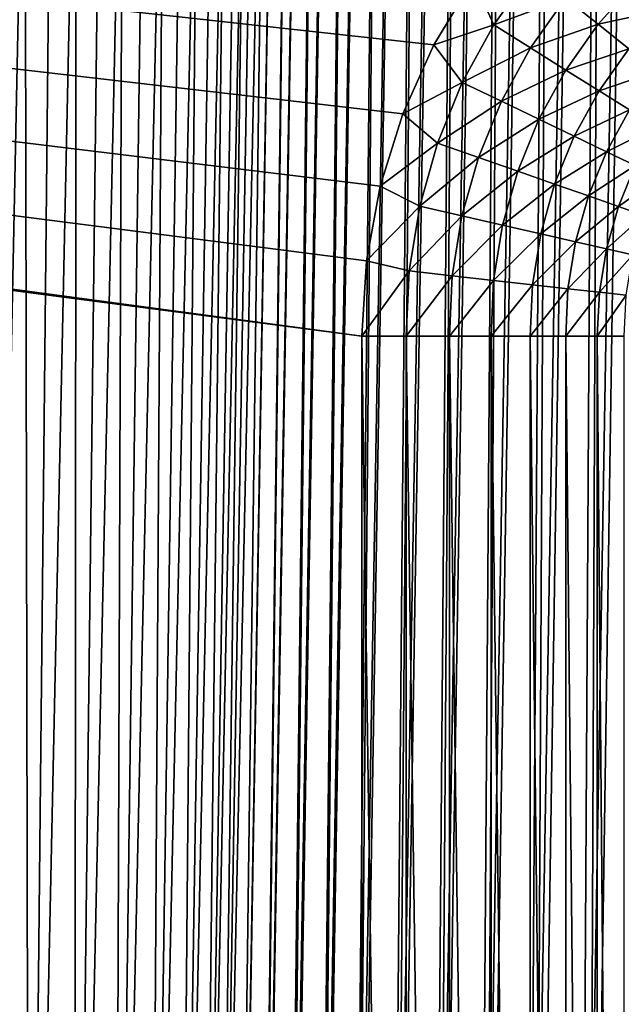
# Model space of a CAD drawing. Header units: millimetres. Extents: x -110 to 110, y 0 to 80.
# Tile 354 of 439: x 59.24 to 63.07, y 45.67 to 51.95. Entities that reach past the tile are written whole.
import ezdxf

# ---------------------------------------------------------------- set-up
doc = ezdxf.new("R2010")
doc.units = ezdxf.units.MM
doc.header["$LTSCALE"] = 59.460957
for name, color, linetype in [('143', 7, 'CONTINUOUS'), ('144', 7, 'CONTINUOUS'), ('29', 7, 'CONTINUOUS'), ('32', 7, 'CONTINUOUS'), ('52', 7, 'CONTINUOUS'), ('53', 7, 'CONTINUOUS'), ('6', 7, 'CONTINUOUS'), ('74', 7, 'CONTINUOUS')]:
    doc.layers.add(name, color=color, linetype=linetype)

msp = doc.modelspace()

# ---------------------------------------------------------------- linework, layer by layer
at = {"layer": '143', "color": 7, "linetype": 'CONTINUOUS'}
for points in [[(62.5035, 52.258, 49.982), (62.1297, 52.2029, 50), (62.2621, 51.9162, 49.9819), (62.5035, 52.258, 49.982)], [(62.5035, 52.258, 49.982), (62.2621, 51.9162, 49.9819), (62.7197, 52.0855, 49.9246), (62.5035, 52.258, 49.982)], [(62.1297, 52.2029, 50), (61.8797, 51.7894, 50), (62.2621, 51.9162, 49.9819), (62.1297, 52.2029, 50)], [(63.1656, 52.1868, 49.8289), (62.7197, 52.0855, 49.9246), (62.9274, 51.9199, 49.8287), (63.1656, 52.1868, 49.8289)], [(63.1656, 52.1868, 49.8289), (62.9274, 51.9199, 49.8287), (63.3421, 52.0103, 49.6966), (63.1656, 52.1868, 49.8289)], [(62.7197, 52.0855, 49.9246), (62.2621, 51.9162, 49.9819), (62.4962, 51.769, 49.9243), (62.7197, 52.0855, 49.9246)], [(62.7197, 52.0855, 49.9246), (62.4962, 51.769, 49.9243), (62.9274, 51.9199, 49.8287), (62.7197, 52.0855, 49.9246)], [(63.3421, 52.0103, 49.6966), (62.9274, 51.9199, 49.8287), (63.1226, 51.7643, 49.6964), (63.3421, 52.0103, 49.6966)], [(62.2621, 51.9162, 49.9819), (61.8797, 51.7894, 50), (62.0611, 51.5493, 49.9817), (62.2621, 51.9162, 49.9819)], [(62.2621, 51.9162, 49.9819), (62.0611, 51.5493, 49.9817), (62.4962, 51.769, 49.9243), (62.2621, 51.9162, 49.9819)], [(62.9274, 51.9199, 49.8287), (62.4962, 51.769, 49.9243), (62.7212, 51.6277, 49.8284), (62.9274, 51.9199, 49.8287)], [(62.9274, 51.9199, 49.8287), (62.7212, 51.6277, 49.8284), (63.1226, 51.7643, 49.6964), (62.9274, 51.9199, 49.8287)], [(61.8797, 51.7894, 50), (61.6816, 51.3489, 50), (62.0611, 51.5493, 49.9817), (61.8797, 51.7894, 50)], [(62.4962, 51.769, 49.9243), (62.0611, 51.5493, 49.9817), (62.3102, 51.4293, 49.9239), (62.4962, 51.769, 49.9243)], [(62.4962, 51.769, 49.9243), (62.3102, 51.4293, 49.9239), (62.7212, 51.6277, 49.8284), (62.4962, 51.769, 49.9243)], [(63.1226, 51.7643, 49.6964), (62.7212, 51.6277, 49.8284), (62.9325, 51.495, 49.6959), (63.1226, 51.7643, 49.6964)], [(63.1226, 51.7643, 49.6964), (62.9325, 51.495, 49.6959), (63.3012, 51.6218, 49.5303), (63.1226, 51.7643, 49.6964)], [(62.7212, 51.6277, 49.8284), (62.3102, 51.4293, 49.9239), (62.5495, 51.3141, 49.8277), (62.7212, 51.6277, 49.8284)], [(62.7212, 51.6277, 49.8284), (62.5495, 51.3141, 49.8277), (62.9325, 51.495, 49.6959), (62.7212, 51.6277, 49.8284)], [(63.3012, 51.6218, 49.5303), (62.9325, 51.495, 49.6959), (63.1258, 51.3735, 49.5297), (63.3012, 51.6218, 49.5303)], [(62.0611, 51.5493, 49.9817), (61.6816, 51.3489, 50), (61.903, 51.1622, 49.9814), (62.0611, 51.5493, 49.9817)], [(62.0611, 51.5493, 49.9817), (61.903, 51.1622, 49.9814), (62.3102, 51.4293, 49.9239), (62.0611, 51.5493, 49.9817)], [(62.9325, 51.495, 49.6959), (62.5495, 51.3141, 49.8277), (62.7742, 51.2059, 49.6951), (62.9325, 51.495, 49.6959)], [(62.9325, 51.495, 49.6959), (62.7742, 51.2059, 49.6951), (63.1258, 51.3735, 49.5297), (62.9325, 51.495, 49.6959)], [(62.3102, 51.4293, 49.9239), (61.903, 51.1622, 49.9814), (62.1639, 51.0709, 49.9233), (62.3102, 51.4293, 49.9239)], [(62.3102, 51.4293, 49.9239), (62.1639, 51.0709, 49.9233), (62.5495, 51.3141, 49.8277), (62.3102, 51.4293, 49.9239)], [(61.6816, 51.3489, 50), (61.5379, 50.8875, 50), (61.903, 51.1622, 49.9814), (61.6816, 51.3489, 50)], [(63.1258, 51.3735, 49.5297), (62.7742, 51.2059, 49.6951), (62.9798, 51.1069, 49.5287), (63.1258, 51.3735, 49.5297)], [(63.1258, 51.3735, 49.5297), (62.9798, 51.1069, 49.5287), (63.2974, 51.2657, 49.3329), (63.1258, 51.3735, 49.5297)], [(62.5495, 51.3141, 49.8277), (62.1639, 51.0709, 49.9233), (62.4145, 50.9832, 49.8269), (62.5495, 51.3141, 49.8277)], [(62.5495, 51.3141, 49.8277), (62.4145, 50.9832, 49.8269), (62.7742, 51.2059, 49.6951), (62.5495, 51.3141, 49.8277)], [(63.2974, 51.2657, 49.3329), (62.9798, 51.1069, 49.5287), (63.1623, 51.019, 49.3317), (63.2974, 51.2657, 49.3329)], [(61.903, 51.1622, 49.9814), (61.5379, 50.8875, 50), (61.7899, 50.7599, 49.981), (61.903, 51.1622, 49.9814)], [(61.903, 51.1622, 49.9814), (61.7899, 50.7599, 49.981), (62.1639, 51.0709, 49.9233), (61.903, 51.1622, 49.9814)], [(62.7742, 51.2059, 49.6951), (62.4145, 50.9832, 49.8269), (62.6498, 50.9009, 49.694), (62.7742, 51.2059, 49.6951)], [(62.7742, 51.2059, 49.6951), (62.6498, 50.9009, 49.694), (62.9798, 51.1069, 49.5287), (62.7742, 51.2059, 49.6951)], [(62.9798, 51.1069, 49.5287), (62.6498, 50.9009, 49.694), (62.8651, 50.8256, 49.5273), (62.9798, 51.1069, 49.5287)], [(62.9798, 51.1069, 49.5287), (62.8651, 50.8256, 49.5273), (63.1623, 51.019, 49.3317), (62.9798, 51.1069, 49.5287)], [(62.1639, 51.0709, 49.9233), (61.7899, 50.7599, 49.981), (62.0593, 50.6985, 49.9226), (62.1639, 51.0709, 49.9233)], [(62.1639, 51.0709, 49.9233), (62.0593, 50.6985, 49.9226), (62.4145, 50.9832, 49.8269), (62.1639, 51.0709, 49.9233)], [(62.4145, 50.9832, 49.8269), (62.0593, 50.6985, 49.9226), (62.3181, 50.6394, 49.8258), (62.4145, 50.9832, 49.8269)], [(62.4145, 50.9832, 49.8269), (62.3181, 50.6394, 49.8258), (62.6498, 50.9009, 49.694), (62.4145, 50.9832, 49.8269)], [(63.1623, 51.019, 49.3317), (62.8651, 50.8256, 49.5273), (63.056, 50.7588, 49.3302), (63.1623, 51.019, 49.3317)], [(63.1623, 51.019, 49.3317), (63.056, 50.7588, 49.3302), (63.3179, 50.9441, 49.1082), (63.1623, 51.019, 49.3317)], [(63.3179, 50.9441, 49.1082), (63.056, 50.7588, 49.3302), (63.2188, 50.7018, 49.1065), (63.3179, 50.9441, 49.1082)], [(61.5379, 50.8875, 50), (61.4509, 50.4117, 50), (61.7899, 50.7599, 49.981), (61.5379, 50.8875, 50)], [(62.6498, 50.9009, 49.694), (62.3181, 50.6394, 49.8258), (62.5609, 50.584, 49.6926), (62.6498, 50.9009, 49.694)], [(62.6498, 50.9009, 49.694), (62.5609, 50.584, 49.6926), (62.8651, 50.8256, 49.5273), (62.6498, 50.9009, 49.694)], [(62.8651, 50.8256, 49.5273), (62.5609, 50.584, 49.6926), (62.783, 50.5333, 49.5256), (62.8651, 50.8256, 49.5273)], [(62.8651, 50.8256, 49.5273), (62.783, 50.5333, 49.5256), (63.056, 50.7588, 49.3302), (62.8651, 50.8256, 49.5273)], [(61.7899, 50.7599, 49.981), (61.4509, 50.4117, 50), (61.7231, 50.3478, 49.9806), (61.7899, 50.7599, 49.981)], [(61.7899, 50.7599, 49.981), (61.7231, 50.3478, 49.9806), (62.0593, 50.6985, 49.9226), (61.7899, 50.7599, 49.981)], [(63.056, 50.7588, 49.3302), (62.783, 50.5333, 49.5256), (62.98, 50.4884, 49.3282), (63.056, 50.7588, 49.3302)], [(63.056, 50.7588, 49.3302), (62.98, 50.4884, 49.3282), (63.2188, 50.7018, 49.1065), (63.056, 50.7588, 49.3302)], [(62.0593, 50.6985, 49.9226), (61.7231, 50.3478, 49.9806), (61.9976, 50.3169, 49.9217), (62.0593, 50.6985, 49.9226)], [(62.0593, 50.6985, 49.9226), (61.9976, 50.3169, 49.9217), (62.3181, 50.6394, 49.8258), (62.0593, 50.6985, 49.9226)], [(63.2188, 50.7018, 49.1065), (62.98, 50.4884, 49.3282), (63.1479, 50.4501, 49.1042), (63.2188, 50.7018, 49.1065)], [(62.3181, 50.6394, 49.8258), (61.9976, 50.3169, 49.9217), (62.2612, 50.2872, 49.8245), (62.3181, 50.6394, 49.8258)], [(62.3181, 50.6394, 49.8258), (62.2612, 50.2872, 49.8245), (62.5609, 50.584, 49.6926), (62.3181, 50.6394, 49.8258)], [(62.5609, 50.584, 49.6926), (62.2612, 50.2872, 49.8245), (62.5085, 50.2593, 49.6909), (62.5609, 50.584, 49.6926)], [(62.5609, 50.584, 49.6926), (62.5085, 50.2593, 49.6909), (62.783, 50.5333, 49.5256), (62.5609, 50.584, 49.6926)], [(62.783, 50.5333, 49.5256), (62.5085, 50.2593, 49.6909), (62.7346, 50.2338, 49.5235), (62.783, 50.5333, 49.5256)], [(62.783, 50.5333, 49.5256), (62.7346, 50.2338, 49.5235), (62.98, 50.4884, 49.3282), (62.783, 50.5333, 49.5256)], [(62.98, 50.4884, 49.3282), (62.7346, 50.2338, 49.5235), (62.9351, 50.2113, 49.3258), (62.98, 50.4884, 49.3282)], [(62.98, 50.4884, 49.3282), (62.9351, 50.2113, 49.3258), (63.1479, 50.4501, 49.1042), (62.98, 50.4884, 49.3282)], [(61.4509, 50.4117, 50), (61.4219, 49.9311, 50), (61.7231, 50.3478, 49.9806), (61.4509, 50.4117, 50)], [(63.1479, 50.4501, 49.1042), (62.9351, 50.2113, 49.3258), (63.1058, 50.192, 49.1016), (63.1479, 50.4501, 49.1042)], [(61.7231, 50.3478, 49.9806), (61.4219, 49.9311, 50), (61.7034, 49.9311, 49.9801), (61.7231, 50.3478, 49.9806)], [(61.7231, 50.3478, 49.9806), (61.7034, 49.9311, 49.9801), (61.9976, 50.3169, 49.9217), (61.7231, 50.3478, 49.9806)], [(61.9976, 50.3169, 49.9217), (61.7034, 49.9311, 49.9801), (61.9795, 49.9311, 49.9207), (61.9976, 50.3169, 49.9217)], [(61.9976, 50.3169, 49.9217), (61.9795, 49.9311, 49.9207), (62.2612, 50.2872, 49.8245), (61.9976, 50.3169, 49.9217)], [(62.2612, 50.2872, 49.8245), (61.9795, 49.9311, 49.9207), (62.2446, 49.9311, 49.823), (62.2612, 50.2872, 49.8245)], [(62.2612, 50.2872, 49.8245), (62.2446, 49.9311, 49.823), (62.5085, 50.2593, 49.6909), (62.2612, 50.2872, 49.8245)], [(62.5085, 50.2593, 49.6909), (62.2446, 49.9311, 49.823), (62.4932, 49.9311, 49.6889), (62.5085, 50.2593, 49.6909)], [(62.5085, 50.2593, 49.6909), (62.4932, 49.9311, 49.6889), (62.7346, 50.2338, 49.5235), (62.5085, 50.2593, 49.6909)], [(62.7346, 50.2338, 49.5235), (62.4932, 49.9311, 49.6889), (62.7204, 49.9311, 49.5211), (62.7346, 50.2338, 49.5235)], [(62.7346, 50.2338, 49.5235), (62.7204, 49.9311, 49.5211), (62.9351, 50.2113, 49.3258), (62.7346, 50.2338, 49.5235)], [(62.9351, 50.2113, 49.3258), (62.7204, 49.9311, 49.5211), (62.9218, 49.9311, 49.323), (62.9351, 50.2113, 49.3258)], [(62.9351, 50.2113, 49.3258), (62.9218, 49.9311, 49.323), (63.1058, 50.192, 49.1016), (62.9351, 50.2113, 49.3258)], [(63.1058, 50.192, 49.1016), (62.9218, 49.9311, 49.323), (63.0932, 49.9311, 49.0985), (63.1058, 50.192, 49.1016)]]:
    msp.add_3dface(points, dxfattribs=at)
at = {"layer": '144', "color": 7, "linetype": 'CONTINUOUS'}
for points in [[(61.4219, 49.9311, 50), (61.4219, 30.0689, 50), (61.7034, 30.0689, 49.9801), (61.4219, 49.9311, 50)], [(61.7034, 49.9311, 49.9801), (61.4219, 49.9311, 50), (61.7034, 30.0689, 49.9801), (61.7034, 49.9311, 49.9801)], [(61.9795, 49.9311, 49.9207), (61.7034, 49.9311, 49.9801), (61.9795, 30.0689, 49.9207), (61.9795, 49.9311, 49.9207)], [(61.9795, 30.0689, 49.9207), (61.7034, 49.9311, 49.9801), (61.7034, 30.0689, 49.9801), (61.9795, 30.0689, 49.9207)], [(62.2446, 30.0689, 49.823), (61.9795, 49.9311, 49.9207), (61.9795, 30.0689, 49.9207), (62.2446, 30.0689, 49.823)], [(62.2446, 49.9311, 49.823), (61.9795, 49.9311, 49.9207), (62.2446, 30.0689, 49.823), (62.2446, 49.9311, 49.823)], [(62.4932, 49.9311, 49.6889), (62.2446, 49.9311, 49.823), (62.4932, 30.0689, 49.6889), (62.4932, 49.9311, 49.6889)], [(62.4932, 30.0689, 49.6889), (62.2446, 49.9311, 49.823), (62.2446, 30.0689, 49.823), (62.4932, 30.0689, 49.6889)], [(62.7204, 30.0689, 49.5211), (62.4932, 49.9311, 49.6889), (62.4932, 30.0689, 49.6889), (62.7204, 30.0689, 49.5211)], [(62.7204, 49.9311, 49.5211), (62.4932, 49.9311, 49.6889), (62.7204, 30.0689, 49.5211), (62.7204, 49.9311, 49.5211)], [(62.9218, 30.0689, 49.323), (62.7204, 49.9311, 49.5211), (62.7204, 30.0689, 49.5211), (62.9218, 30.0689, 49.323)], [(62.9218, 49.9311, 49.323), (62.7204, 49.9311, 49.5211), (62.9218, 30.0689, 49.323), (62.9218, 49.9311, 49.323)], [(63.0932, 49.9311, 49.0985), (62.9218, 49.9311, 49.323), (63.0932, 30.0689, 49.0985), (63.0932, 49.9311, 49.0985)], [(63.0932, 30.0689, 49.0985), (62.9218, 49.9311, 49.323), (62.9218, 30.0689, 49.323), (63.0932, 30.0689, 49.0985)]]:
    msp.add_3dface(points, dxfattribs=at)
at = {"layer": '29', "color": 7, "linetype": 'CONTINUOUS'}
for points in [[(61.0149, 70.7052, 44.1956), (61.1366, 70.7052, 43.6552), (60.4894, 40, 44.0902), (61.0149, 70.7052, 44.1956)], [(60.4894, 40, 44.0902), (61.1366, 70.7052, 43.6552), (60.6151, 40, 43.5314), (60.4894, 40, 44.0902)], [(60.6151, 40, 43.5314), (61.1366, 70.7052, 43.6552), (60.7669, 40, 42.9791), (60.6151, 40, 43.5314)], [(61.1366, 70.7052, 43.6552), (61.2838, 70.7052, 43.1212), (60.7669, 40, 42.9791), (61.1366, 70.7052, 43.6552)], [(60.7669, 40, 42.9791), (61.2838, 70.7052, 43.1212), (60.9443, 40, 42.4346), (60.7669, 40, 42.9791)], [(61.2838, 70.7052, 43.1212), (61.4561, 70.7052, 42.5947), (60.9443, 40, 42.4346), (61.2838, 70.7052, 43.1212)], [(60.9443, 40, 42.4346), (61.4561, 70.7052, 42.5947), (61.1469, 40, 41.8989), (60.9443, 40, 42.4346)], [(61.4561, 70.7052, 42.5947), (61.6531, 70.7052, 42.0769), (61.1469, 40, 41.8989), (61.4561, 70.7052, 42.5947)], [(61.1469, 40, 41.8989), (61.6531, 70.7052, 42.0769), (61.3744, 40, 41.3732), (61.1469, 40, 41.8989)], [(61.6531, 70.7052, 42.0769), (61.8743, 70.7052, 41.5691), (61.3744, 40, 41.3732), (61.6531, 70.7052, 42.0769)], [(61.3744, 40, 41.3732), (61.8743, 70.7052, 41.5691), (61.6262, 40, 40.8588), (61.3744, 40, 41.3732)], [(61.8743, 70.7052, 41.5691), (62.1193, 70.7052, 41.0722), (61.6262, 40, 40.8588), (61.8743, 70.7052, 41.5691)], [(61.6262, 40, 40.8588), (62.1193, 70.7052, 41.0722), (61.9018, 40, 40.3567), (61.6262, 40, 40.8588)], [(61.9018, 40, 40.3567), (62.3876, 70.7052, 40.5875), (62.2005, 40, 39.8681), (61.9018, 40, 40.3567)], [(62.1193, 70.7052, 41.0722), (62.3876, 70.7052, 40.5875), (61.9018, 40, 40.3567), (62.1193, 70.7052, 41.0722)], [(62.3876, 70.7052, 40.5875), (62.6784, 70.7052, 40.1161), (62.2005, 40, 39.8681), (62.3876, 70.7052, 40.5875)], [(62.2005, 40, 39.8681), (62.6784, 70.7052, 40.1161), (62.5217, 40, 39.3939), (62.2005, 40, 39.8681)], [(62.6784, 70.7052, 40.1161), (62.9912, 70.7052, 39.6589), (62.5217, 40, 39.3939), (62.6784, 70.7052, 40.1161)], [(62.5217, 40, 39.3939), (62.9912, 70.7052, 39.6589), (62.8648, 40, 38.9353), (62.5217, 40, 39.3939)], [(62.9912, 70.7052, 39.6589), (63.3252, 70.7052, 39.217), (62.8648, 40, 38.9353), (62.9912, 70.7052, 39.6589)], [(62.8648, 40, 38.9353), (63.3252, 70.7052, 39.217), (63.2289, 40, 38.4932), (62.8648, 40, 38.9353)]]:
    msp.add_3dface(points, dxfattribs=at)
at = {"layer": '32', "color": 7, "linetype": 'CONTINUOUS'}
for points in [[(59.614, 70.7052, 46.3696), (58.9841, 40, 46.1339), (59.2407, 70.7052, 46.6045), (59.614, 70.7052, 46.3696)], [(59.3008, 40, 45.9347), (58.9841, 40, 46.1339), (59.614, 70.7052, 46.3696), (59.3008, 40, 45.9347)], [(59.9551, 70.7052, 46.0901), (59.3008, 40, 45.9347), (59.614, 70.7052, 46.3696), (59.9551, 70.7052, 46.0901)], [(59.5903, 40, 45.6975), (59.3008, 40, 45.9347), (59.9551, 70.7052, 46.0901), (59.5903, 40, 45.6975)], [(59.8479, 40, 45.4262), (59.5903, 40, 45.6975), (60.2588, 70.7052, 45.7704), (59.8479, 40, 45.4262)], [(60.2588, 70.7052, 45.7704), (59.5903, 40, 45.6975), (59.9551, 70.7052, 46.0901), (60.2588, 70.7052, 45.7704)], [(60.0698, 40, 45.125), (59.8479, 40, 45.4262), (60.5203, 70.7052, 45.4153), (60.0698, 40, 45.125)], [(60.5203, 70.7052, 45.4153), (59.8479, 40, 45.4262), (60.2588, 70.7052, 45.7704), (60.5203, 70.7052, 45.4153)], [(60.2524, 40, 44.7984), (60.0698, 40, 45.125), (60.7356, 70.7052, 45.0304), (60.2524, 40, 44.7984)], [(60.7356, 70.7052, 45.0304), (60.0698, 40, 45.125), (60.5203, 70.7052, 45.4153), (60.7356, 70.7052, 45.0304)], [(60.393, 40, 44.4517), (60.2524, 40, 44.7984), (60.9013, 70.7052, 44.6217), (60.393, 40, 44.4517)], [(60.9013, 70.7052, 44.6217), (60.2524, 40, 44.7984), (60.7356, 70.7052, 45.0304), (60.9013, 70.7052, 44.6217)], [(61.0149, 70.7052, 44.1956), (60.393, 40, 44.4517), (60.9013, 70.7052, 44.6217), (61.0149, 70.7052, 44.1956)], [(61.0149, 70.7052, 44.1956), (60.4894, 40, 44.0902), (60.393, 40, 44.4517), (61.0149, 70.7052, 44.1956)]]:
    msp.add_3dface(points, dxfattribs=at)
at = {"layer": '52', "color": 7, "linetype": 'CONTINUOUS'}
for points in [[(58.8411, 70.7052, -46.791), (58.9841, 40, -46.1339), (59.2407, 70.7052, -46.6045), (58.8411, 70.7052, -46.791)], [(58.9841, 40, -46.1339), (59.3008, 40, -45.9347), (59.2407, 70.7052, -46.6045), (58.9841, 40, -46.1339)], [(59.2407, 70.7052, -46.6045), (59.3008, 40, -45.9347), (59.614, 70.7052, -46.3696), (59.2407, 70.7052, -46.6045)], [(59.3008, 40, -45.9347), (59.5903, 40, -45.6975), (59.614, 70.7052, -46.3696), (59.3008, 40, -45.9347)], [(59.614, 70.7052, -46.3696), (59.5903, 40, -45.6975), (59.9551, 70.7052, -46.0901), (59.614, 70.7052, -46.3696)], [(59.5903, 40, -45.6975), (59.8479, 40, -45.4262), (59.9551, 70.7052, -46.0901), (59.5903, 40, -45.6975)], [(59.9551, 70.7052, -46.0901), (59.8479, 40, -45.4262), (60.2588, 70.7052, -45.7704), (59.9551, 70.7052, -46.0901)], [(59.8479, 40, -45.4262), (60.0698, 40, -45.125), (60.2588, 70.7052, -45.7704), (59.8479, 40, -45.4262)], [(60.2588, 70.7052, -45.7704), (60.0698, 40, -45.125), (60.5203, 70.7052, -45.4153), (60.2588, 70.7052, -45.7704)], [(60.0698, 40, -45.125), (60.2524, 40, -44.7984), (60.5203, 70.7052, -45.4153), (60.0698, 40, -45.125)], [(60.5203, 70.7052, -45.4153), (60.2524, 40, -44.7984), (60.7356, 70.7052, -45.0304), (60.5203, 70.7052, -45.4153)], [(60.2524, 40, -44.7984), (60.393, 40, -44.4517), (60.7356, 70.7052, -45.0304), (60.2524, 40, -44.7984)], [(60.7356, 70.7052, -45.0304), (60.393, 40, -44.4517), (60.9013, 70.7052, -44.6217), (60.7356, 70.7052, -45.0304)], [(60.393, 40, -44.4517), (60.4894, 40, -44.0902), (60.9013, 70.7052, -44.6217), (60.393, 40, -44.4517)], [(60.4894, 40, -44.0902), (61.0149, 70.7052, -44.1956), (60.9013, 70.7052, -44.6217), (60.4894, 40, -44.0902)]]:
    msp.add_3dface(points, dxfattribs=at)
at = {"layer": '53', "color": 7, "linetype": 'CONTINUOUS'}
for points in [[(61.0149, 70.7052, -44.1956), (60.4894, 40, -44.0902), (60.613, 40, -43.5401), (61.0149, 70.7052, -44.1956)], [(60.613, 40, -43.5401), (60.7617, 40, -42.9963), (61.1366, 70.7052, -43.6552), (60.613, 40, -43.5401)], [(61.0149, 70.7052, -44.1956), (60.613, 40, -43.5401), (61.1366, 70.7052, -43.6552), (61.0149, 70.7052, -44.1956)], [(61.1366, 70.7052, -43.6552), (60.7617, 40, -42.9963), (61.2838, 70.7052, -43.1212), (61.1366, 70.7052, -43.6552)], [(60.7617, 40, -42.9963), (60.9354, 40, -42.4599), (61.2838, 70.7052, -43.1212), (60.7617, 40, -42.9963)], [(60.9354, 40, -42.4599), (61.1335, 40, -41.9321), (61.4561, 70.7052, -42.5947), (60.9354, 40, -42.4599)], [(61.2838, 70.7052, -43.1212), (60.9354, 40, -42.4599), (61.4561, 70.7052, -42.5947), (61.2838, 70.7052, -43.1212)], [(61.4561, 70.7052, -42.5947), (61.1335, 40, -41.9321), (61.6531, 70.7052, -42.0769), (61.4561, 70.7052, -42.5947)], [(61.1335, 40, -41.9321), (61.3557, 40, -41.414), (61.6531, 70.7052, -42.0769), (61.1335, 40, -41.9321)], [(61.3557, 40, -41.414), (61.6015, 40, -40.9066), (61.8743, 70.7052, -41.5691), (61.3557, 40, -41.414)], [(61.6531, 70.7052, -42.0769), (61.3557, 40, -41.414), (61.8743, 70.7052, -41.5691), (61.6531, 70.7052, -42.0769)], [(61.6015, 40, -40.9066), (61.8704, 40, -40.4111), (62.1193, 70.7052, -41.0722), (61.6015, 40, -40.9066)], [(61.8743, 70.7052, -41.5691), (61.6015, 40, -40.9066), (62.1193, 70.7052, -41.0722), (61.8743, 70.7052, -41.5691)], [(62.1193, 70.7052, -41.0722), (61.8704, 40, -40.4111), (62.3876, 70.7052, -40.5875), (62.1193, 70.7052, -41.0722)], [(61.8704, 40, -40.4111), (62.1618, 40, -39.9285), (62.3876, 70.7052, -40.5875), (61.8704, 40, -40.4111)], [(62.3876, 70.7052, -40.5875), (62.1618, 40, -39.9285), (62.6784, 70.7052, -40.1161), (62.3876, 70.7052, -40.5875)], [(62.1618, 40, -39.9285), (62.4751, 40, -39.4598), (62.6784, 70.7052, -40.1161), (62.1618, 40, -39.9285)], [(62.4751, 40, -39.4598), (62.8097, 40, -39.006), (62.9912, 70.7052, -39.6589), (62.4751, 40, -39.4598)], [(62.6784, 70.7052, -40.1161), (62.4751, 40, -39.4598), (62.9912, 70.7052, -39.6589), (62.6784, 70.7052, -40.1161)], [(62.8097, 40, -39.006), (63.1648, 40, -38.5681), (63.3252, 70.7052, -39.217), (62.8097, 40, -39.006)], [(62.9912, 70.7052, -39.6589), (62.8097, 40, -39.006), (63.3252, 70.7052, -39.217), (62.9912, 70.7052, -39.6589)]]:
    msp.add_3dface(points, dxfattribs=at)
at = {"layer": '6', "color": 7, "linetype": 'CONTINUOUS'}
for points in [[(110, 0, -55), (-110, 0, -55), (110, 80, -55), (110, 0, -55)], [(110, 80, -55), (-110, 0, -55), (-110, 80, -55), (110, 80, -55)]]:
    msp.add_3dface(points, dxfattribs=at)
at = {"layer": '74', "color": 7, "linetype": 'CONTINUOUS'}
for points in [[(-15.9101, 60.3561, 50), (-15.3681, 60.294, 50), (61.8797, 51.7894, 50), (-15.9101, 60.3561, 50)], [(62.1297, 52.2029, 50), (-15.9101, 60.3561, 50), (61.8797, 51.7894, 50), (62.1297, 52.2029, 50)], [(61.6816, 51.3489, 50), (-15.3681, 60.294, 50), (61.5379, 50.8875, 50), (61.6816, 51.3489, 50)], [(61.5379, 50.8875, 50), (-15.3681, 60.294, 50), (61.4509, 50.4117, 50), (61.5379, 50.8875, 50)], [(61.4509, 50.4117, 50), (-15.3681, 60.294, 50), (61.4219, 49.9311, 50), (61.4509, 50.4117, 50)], [(61.8797, 51.7894, 50), (-15.3681, 60.294, 50), (61.6816, 51.3489, 50), (61.8797, 51.7894, 50)], [(-15.3681, 60.294, 50), (-14.8294, 60.2073, 50), (61.4219, 49.9311, 50), (-15.3681, 60.294, 50)], [(-14.8294, 60.2073, 50), (-14.2953, 60.0961, 50), (61.4219, 49.9311, 50), (-14.8294, 60.2073, 50)], [(-14.2953, 60.0961, 50), (-13.7668, 59.9607, 50), (61.4219, 49.9311, 50), (-14.2953, 60.0961, 50)], [(-13.7668, 59.9607, 50), (-13.2452, 59.8013, 50), (61.4219, 49.9311, 50), (-13.7668, 59.9607, 50)], [(-13.2452, 59.8013, 50), (-12.7313, 59.6184, 50), (61.4219, 49.9311, 50), (-13.2452, 59.8013, 50)], [(61.4219, 49.9311, 50), (-12.7313, 59.6184, 50), (61.4219, 30.0689, 50), (61.4219, 49.9311, 50)], [(-12.7313, 59.6184, 50), (-12.2265, 59.4122, 50), (61.4219, 30.0689, 50), (-12.7313, 59.6184, 50)], [(61.4219, 30.0689, 50), (-12.2265, 59.4122, 50), (54.4012, 29.4131, 50), (61.4219, 30.0689, 50)]]:
    msp.add_3dface(points, dxfattribs=at)

doc.saveas('drawing.dxf')
